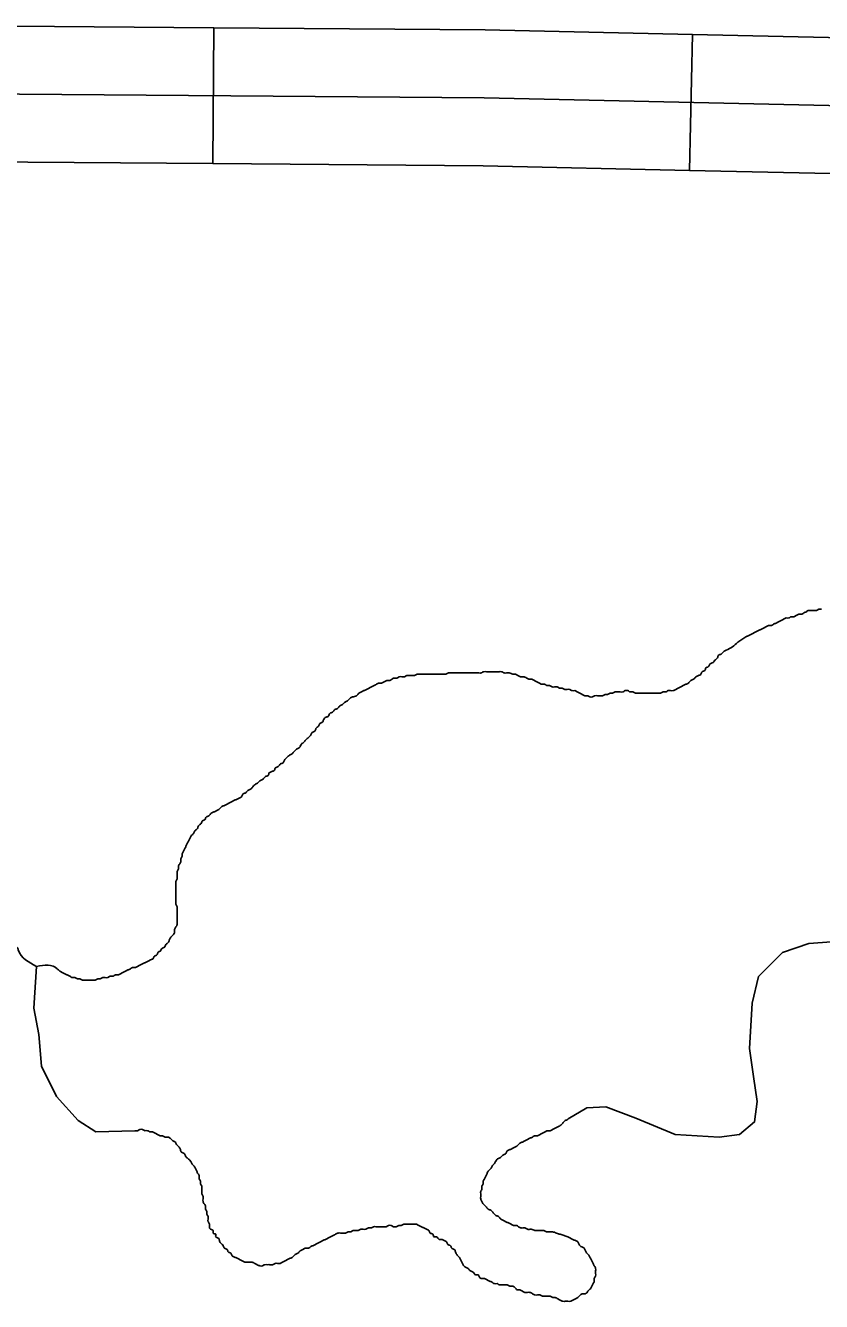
# Model space of a CAD drawing. Extents: x 813775 to 1157140, y 1757555 to 1979907.
# Drawn here: x 1039048 to 1040807, y 1869406 to 1872224 of the extents above; entities that cross this region are included whole.
import ezdxf

# ---------------------------------------------------------------- set-up
doc = ezdxf.new("R2010")
doc.units = 0
doc.layers.add('Level 32', color=7, linetype='Continuous')
doc.layers.add('Level 35', color=7, linetype='Continuous')

msp = doc.modelspace()

# ---------------------------------------------------------------- linework, layer by layer
at = {"layer": 'Level 32'}
for p, q in [((1039461.7, 1871919), (1039464.2, 1872218.9)), ((1040515.5, 1871904.1), (1040522.1, 1872204.1))]:
    msp.add_line(p, q, dxfattribs=at)
for points in [[(1038403.8, 1872214.5), (1038846.6, 1872224), (1039464.2, 1872218.9)], [(1039464.2, 1872218.9), (1040064.1, 1872214.1), (1040522.1, 1872204.1)], [(1036534.1, 1872192.6), (1036766.1, 1872182.7), (1037027.7, 1872162.9), (1037235, 1872148.1), (1037481.8, 1872069), (1037659.5, 1872059.2), (1038158, 1872059.2), (1038847.6, 1872074), (1040061.8, 1872064.1), (1041419.2, 1872034.4), (1041952.3, 1872014.7), (1042307.7, 1871975.1), (1042569.3, 1871925.7), (1042830.9, 1871925.7), (1042969.1, 1871940.6), (1043077.7, 1871999.8), (1043225.8, 1872019.6), (1043497.2, 1872019.6), (1044326.5, 1872024.5), (1045139.4, 1872009.7), (1047601, 1871970.1)], [(1040522.1, 1872204.1), (1041423.6, 1872184.4), (1041580, 1872178.6)], [(1038410.3, 1871914.5), (1038848.6, 1871923.9), (1039461.7, 1871919)], [(1039461.7, 1871919), (1040059.6, 1871914.1), (1040515.5, 1871904.1)], [(1040515.5, 1871904.1), (1041414.8, 1871884.5), (1041568.9, 1871878.8)]]:
    msp.add_lwpolyline(points, dxfattribs=at)
at = {"layer": 'Level 35'}
msp.add_line((1040639.8, 1870873.7), (1040622.5, 1870861.9), dxfattribs=at)
for points in [[(1040247.1, 1869809.6), (1040288.4, 1869833.6), (1040330.2, 1869836.4), (1040397.1, 1869811.3), (1040483.6, 1869775), (1040581.2, 1869769.4), (1040625.9, 1869775), (1040659.3, 1869802.9), (1040664.9, 1869847.6), (1040656.6, 1869903.4), (1040648.2, 1869964.8), (1040653.8, 1870065.2), (1040667.7, 1870123.8), (1040720.7, 1870176.9), (1040779.3, 1870196.4), (1040849, 1870202), (1040955, 1870185.2), (1041041.1, 1870156.6)], [(1039289.7, 1869783.4), (1039203.3, 1869780.6), (1039164.2, 1869805.7), (1039116.8, 1869858.7), (1039083.3, 1869925.7), (1039077.7, 1869995.5), (1039066.6, 1870054.1), (1039072.2, 1870146.2)]]:
    msp.add_lwpolyline(points, dxfattribs=at)
for points in [[(1040807.2, 1870935.1), (1040801.6, 1870935.1), (1040796, 1870932.3), (1040790.4, 1870932.3), (1040784.9, 1870932.3), (1040779.3, 1870932.3), (1040773.7, 1870929.5), (1040768.1, 1870926.7), (1040762.6, 1870923.9), (1040757, 1870923.9), (1040751.4, 1870921.2), (1040745.8, 1870918.4), (1040740.2, 1870918.4), (1040734.7, 1870915.6), (1040729.1, 1870915.6), (1040723.5, 1870912.8), (1040717.9, 1870910), (1040712.3, 1870907.2), (1040706.8, 1870904.4), (1040701.2, 1870901.6), (1040695.6, 1870898.8), (1040690, 1870898.8), (1040684.4, 1870896), (1040678.9, 1870893.2), (1040673.3, 1870890.5), (1040667.7, 1870887.7), (1040662.1, 1870884.9), (1040656.6, 1870882.1), (1040651, 1870879.3), (1040645.4, 1870876.5), (1040639.8, 1870873.7)], [(1040622.5, 1870861.9), (1040596.6, 1870844.4), (1040591, 1870841.6), (1040585.4, 1870836), (1040579.8, 1870833.2), (1040577.1, 1870827.7), (1040571.5, 1870822.1), (1040565.9, 1870816.5), (1040560.3, 1870813.7), (1040557.5, 1870808.1), (1040551.9, 1870805.3), (1040549.2, 1870799.8), (1040543.6, 1870797), (1040540.8, 1870791.4), (1040535.2, 1870788.6), (1040529.6, 1870785.8), (1040524.1, 1870780.2), (1040518.5, 1870777.4), (1040512.9, 1870771.9), (1040507.3, 1870769.1), (1040501.7, 1870766.3), (1040496.2, 1870763.5), (1040490.6, 1870760.7), (1040485, 1870757.9), (1040479.4, 1870755.1), (1040473.8, 1870755.1), (1040468.3, 1870755.1), (1040462.7, 1870752.3), (1040457.1, 1870752.3), (1040451.5, 1870749.5), (1040446, 1870749.5), (1040440.4, 1870749.5), (1040434.8, 1870749.5), (1040429.2, 1870749.5), (1040423.6, 1870749.5), (1040418.1, 1870749.5), (1040412.5, 1870749.5), (1040406.9, 1870749.5), (1040401.3, 1870749.5), (1040395.7, 1870749.5), (1040390.2, 1870752.3), (1040384.6, 1870752.3), (1040379, 1870755.1), (1040373.4, 1870755.1), (1040367.8, 1870752.3), (1040362.3, 1870752.3), (1040356.7, 1870752.3), (1040351.1, 1870752.3), (1040345.5, 1870749.5), (1040340, 1870749.5), (1040334.4, 1870746.7), (1040328.8, 1870746.7), (1040323.2, 1870743.9), (1040317.6, 1870743.9), (1040312.1, 1870743.9), (1040306.5, 1870743.9), (1040300.9, 1870741.2), (1040295.3, 1870741.2), (1040289.7, 1870743.9), (1040284.2, 1870743.9), (1040278.6, 1870746.7), (1040273, 1870749.5), (1040267.4, 1870752.3), (1040261.9, 1870755.1), (1040256.3, 1870755.1), (1040250.7, 1870757.9), (1040245.1, 1870757.9), (1040239.5, 1870757.9), (1040234, 1870760.7), (1040228.4, 1870760.7), (1040222.8, 1870763.5), (1040217.2, 1870763.5), (1040211.6, 1870763.5), (1040206.1, 1870766.3), (1040200.5, 1870766.3), (1040194.9, 1870769.1), (1040189.3, 1870769.1), (1040183.7, 1870771.9), (1040178.2, 1870774.6), (1040172.6, 1870777.4), (1040167, 1870780.2), (1040161.4, 1870780.2), (1040155.9, 1870783), (1040147.5, 1870785.8), (1040141.9, 1870785.8), (1040136.3, 1870788.6), (1040130.7, 1870791.4)], [(1040130.7, 1870791.4), (1040125.2, 1870791.4), (1040116.8, 1870794.2), (1040111.2, 1870794.2), (1040105.6, 1870794.2), (1040100.1, 1870797), (1040094.5, 1870797), (1040088.9, 1870797), (1040083.3, 1870797), (1040077.7, 1870797), (1040072.2, 1870797), (1040066.6, 1870797), (1040061, 1870797), (1040055.4, 1870794.2), (1040049.9, 1870794.2), (1040044.3, 1870794.2), (1040038.7, 1870794.2), (1040033.1, 1870794.2), (1040027.5, 1870794.2), (1040022, 1870794.2), (1040016.4, 1870794.2), (1040010.8, 1870794.2), (1040005.2, 1870794.2), (1039999.6, 1870794.2), (1039994.1, 1870794.2), (1039988.5, 1870794.2), (1039982.9, 1870794.2), (1039977.3, 1870791.4), (1039971.8, 1870791.4), (1039966.2, 1870791.4), (1039960.6, 1870791.4), (1039952.2, 1870791.4), (1039946.6, 1870791.4), (1039941.1, 1870791.4), (1039935.5, 1870791.4), (1039929.9, 1870791.4), (1039924.3, 1870791.4), (1039918.8, 1870791.4), (1039913.2, 1870791.4), (1039907.6, 1870788.6), (1039902, 1870788.6), (1039896.4, 1870788.6), (1039890.9, 1870788.6), (1039885.3, 1870785.8), (1039879.7, 1870785.8), (1039874.1, 1870785.8), (1039868.5, 1870783), (1039863, 1870783), (1039857.4, 1870780.2), (1039851.8, 1870777.4), (1039846.2, 1870777.4), (1039840.6, 1870774.6), (1039835.1, 1870771.9), (1039829.5, 1870771.9), (1039823.9, 1870769.1), (1039818.3, 1870766.3), (1039812.8, 1870763.5), (1039807.2, 1870760.7), (1039801.6, 1870757.9), (1039796, 1870755.1), (1039790.4, 1870752.3), (1039784.9, 1870749.5), (1039779.3, 1870743.9), (1039770.9, 1870741.2), (1039765.3, 1870738.4), (1039759.8, 1870732.8), (1039754.2, 1870730), (1039748.6, 1870724.4), (1039743, 1870721.6), (1039737.4, 1870716), (1039731.9, 1870713.2), (1039726.3, 1870707.7), (1039720.7, 1870704.9), (1039717.9, 1870699.3), (1039712.3, 1870696.5), (1039706.8, 1870690.9), (1039704, 1870685.3), (1039698.4, 1870682.5), (1039695.6, 1870677), (1039690, 1870671.4), (1039687.2, 1870665.8), (1039681.7, 1870663), (1039678.9, 1870657.4), (1039673.3, 1870651.8), (1039667.7, 1870646.3), (1039662.1, 1870640.7), (1039656.5, 1870635.1), (1039653.8, 1870629.5), (1039648.2, 1870626.7), (1039642.6, 1870621.2), (1039637, 1870615.6)], [(1039637, 1870615.6), (1039631.4, 1870612.8), (1039625.9, 1870607.2), (1039620.3, 1870601.6), (1039617.5, 1870596), (1039611.9, 1870593.2), (1039606.3, 1870587.7), (1039600.8, 1870584.9), (1039598, 1870579.3), (1039592.4, 1870576.5), (1039586.8, 1870573.7), (1039584, 1870568.1), (1039578.4, 1870565.3), (1039572.9, 1870559.8), (1039567.3, 1870557), (1039561.7, 1870551.4), (1039556.1, 1870548.6), (1039550.5, 1870543), (1039545, 1870537.4), (1039539.4, 1870534.6), (1039533.8, 1870529.1), (1039528.2, 1870526.3), (1039525.4, 1870520.7), (1039519.9, 1870517.9), (1039514.3, 1870515.1), (1039508.7, 1870512.3), (1039503.1, 1870509.5), (1039497.6, 1870506.7), (1039492, 1870503.9), (1039486.4, 1870501.1), (1039480.8, 1870498.4), (1039475.2, 1870492.8), (1039469.7, 1870490), (1039464.1, 1870487.2), (1039458.5, 1870484.4), (1039452.9, 1870478.8), (1039447.3, 1870476), (1039444.6, 1870470.4), (1039439, 1870467.7), (1039436.2, 1870462.1), (1039430.6, 1870456.5), (1039427.8, 1870450.9), (1039422.2, 1870445.3), (1039419.4, 1870439.8), (1039413.9, 1870434.2), (1039411.1, 1870428.6), (1039408.3, 1870423), (1039405.5, 1870417.4), (1039402.7, 1870411.8), (1039399.9, 1870406.3), (1039397.1, 1870400.7), (1039394.3, 1870395.1), (1039394.3, 1870389.5), (1039391.6, 1870383.9), (1039391.6, 1870378.4), (1039388.8, 1870372.8), (1039386, 1870367.2), (1039386, 1870361.6), (1039383.2, 1870356), (1039383.2, 1870350.4), (1039383.2, 1870344.9), (1039383.2, 1870339.3), (1039380.4, 1870333.7), (1039380.4, 1870328.1), (1039380.4, 1870322.5), (1039380.4, 1870317), (1039380.4, 1870311.4), (1039380.4, 1870305.8), (1039380.4, 1870300.2), (1039380.4, 1870294.6), (1039380.4, 1870289.1), (1039380.4, 1870283.5), (1039383.2, 1870277.9), (1039383.2, 1870272.3), (1039383.2, 1870266.7), (1039383.2, 1870261.1), (1039383.2, 1870255.6), (1039383.2, 1870250), (1039383.2, 1870244.4), (1039383.2, 1870238.8), (1039380.4, 1870233.2), (1039377.6, 1870227.7), (1039377.6, 1870222.1), (1039374.8, 1870216.5), (1039369.2, 1870210.9), (1039366.4, 1870205.3), (1039363.7, 1870199.7), (1039358.1, 1870194.2), (1039355.3, 1870188.6), (1039349.7, 1870185.8), (1039346.9, 1870180.2)], [(1039072.2, 1870146.2), (1039032, 1870182.4), (1039029.2, 1870188), (1039023.6, 1870190.8), (1039018, 1870196.4), (1039012.5, 1870199.2), (1039009.7, 1870204.8), (1039004.1, 1870207.6), (1038998.5, 1870210.4), (1038995.7, 1870215.9), (1038992.9, 1870221.5), (1038990.1, 1870227.1), (1038984.6, 1870229.9), (1038981.8, 1870235.5), (1038979, 1870241.1), (1038973.4, 1870243.8), (1038970.6, 1870249.4), (1038967.8, 1870255), (1038965, 1870260.6), (1038959.5, 1870266.2), (1038953.9, 1870271.8), (1038951.1, 1870277.3), (1038945.5, 1870280.1), (1038939.9, 1870285.7), (1038934.4, 1870288.5), (1038931.6, 1870294.1), (1038926, 1870296.9), (1038920.4, 1870302.5), (1038914.8, 1870305.2), (1038909.3, 1870305.2), (1038903.7, 1870308), (1038898.1, 1870310.8), (1038892.5, 1870310.8), (1038886.9, 1870313.6), (1038881.4, 1870313.6), (1038875.8, 1870313.6), (1038870.2, 1870313.6), (1038864.6, 1870313.6), (1038859, 1870313.6), (1038853.5, 1870313.6), (1038847.9, 1870313.6), (1038842.3, 1870310.8), (1038836.7, 1870308), (1038831.1, 1870308), (1038825.6, 1870302.5), (1038820, 1870299.7), (1038814.4, 1870296.9), (1038808.8, 1870294.1), (1038803.3, 1870291.3), (1038797.7, 1870285.7), (1038792.1, 1870282.9), (1038789.3, 1870277.3), (1038783.7, 1870274.5), (1038780.9, 1870269), (1038775.4, 1870266.2), (1038772.6, 1870260.6), (1038767, 1870255), (1038761.4, 1870249.4), (1038758.6, 1870243.8), (1038755.8, 1870238.3), (1038750.3, 1870235.5), (1038750.3, 1870229.9), (1038747.5, 1870224.3), (1038744.7, 1870218.7), (1038744.7, 1870213.1), (1038744.7, 1870207.6), (1038741.9, 1870202), (1038741.9, 1870196.4), (1038739.1, 1870190.8), (1038736.3, 1870185.2), (1038736.3, 1870179.7), (1038733.5, 1870174.1), (1038733.5, 1870168.5), (1038730.7, 1870162.9), (1038730.7, 1870157.3), (1038730.7, 1870151.8), (1038727.9, 1870146.2), (1038727.9, 1870140.6), (1038725.2, 1870135), (1038722.4, 1870129.4), (1038722.4, 1870123.8), (1038719.6, 1870118.3), (1038716.8, 1870112.7), (1038714, 1870107.1), (1038711.2, 1870101.5), (1038708.4, 1870095.9), (1038705.6, 1870090.4), (1038700, 1870084.8), (1038694.5, 1870082), (1038691.7, 1870076.4), (1038686.1, 1870073.6)], [(1039346.9, 1870180.2), (1039341.3, 1870177.4), (1039338.6, 1870171.8), (1039333, 1870169), (1039330.2, 1870163.5), (1039324.6, 1870160.7), (1039319, 1870157.9), (1039313.4, 1870155.1), (1039307.9, 1870152.3), (1039302.3, 1870149.5), (1039296.7, 1870146.7), (1039291.1, 1870143.9), (1039285.6, 1870143.9), (1039280, 1870141.1), (1039274.4, 1870138.3), (1039268.8, 1870135.6), (1039263.2, 1870132.8), (1039257.7, 1870130), (1039252.1, 1870127.2), (1039246.5, 1870127.2), (1039240.9, 1870124.4), (1039235.3, 1870124.4), (1039229.8, 1870121.6), (1039224.2, 1870121.6), (1039218.6, 1870121.6), (1039213, 1870118.8), (1039207.5, 1870118.8), (1039201.9, 1870116), (1039196.3, 1870116), (1039190.7, 1870116), (1039185.1, 1870116), (1039179.6, 1870116), (1039174, 1870116), (1039168.4, 1870118.8), (1039162.8, 1870118.8), (1039157.2, 1870121.6), (1039151.7, 1870121.6), (1039146.1, 1870124.4), (1039140.5, 1870127.2), (1039134.9, 1870130), (1039129.3, 1870132.8), (1039123.8, 1870135.6), (1039118.2, 1870141.1), (1039072.2, 1870146.2)], [(1039289.7, 1869783.4), (1039295.3, 1869783.4), (1039300.9, 1869786.2), (1039306.5, 1869786.2), (1039312.1, 1869783.4), (1039317.6, 1869783.4), (1039323.2, 1869780.6), (1039328.8, 1869780.6), (1039334.4, 1869777.8), (1039339.9, 1869775), (1039345.5, 1869772.2), (1039351.1, 1869772.2), (1039356.7, 1869769.4), (1039362.3, 1869769.4), (1039367.8, 1869766.6), (1039373.4, 1869761), (1039379, 1869758.3), (1039381.8, 1869752.7), (1039387.4, 1869747.1), (1039390.2, 1869741.5), (1039392.9, 1869735.9), (1039398.5, 1869733.1), (1039401.3, 1869727.6), (1039406.9, 1869722), (1039412.5, 1869716.4), (1039415.3, 1869710.8), (1039420.8, 1869705.2), (1039423.6, 1869699.6), (1039426.4, 1869694.1), (1039429.2, 1869688.5), (1039432, 1869682.9), (1039432, 1869677.3), (1039434.8, 1869671.7), (1039434.8, 1869666.2), (1039437.6, 1869660.6), (1039437.6, 1869655), (1039437.6, 1869649.4), (1039437.6, 1869643.8), (1039440.4, 1869638.2), (1039440.4, 1869632.7), (1039440.4, 1869627.1), (1039443.2, 1869621.5), (1039445.9, 1869615.9), (1039445.9, 1869610.3), (1039448.7, 1869604.8), (1039448.7, 1869599.2), (1039451.5, 1869593.6), (1039451.5, 1869588), (1039451.5, 1869582.4), (1039454.3, 1869576.9), (1039454.3, 1869571.3), (1039457.1, 1869565.7), (1039462.7, 1869562.9), (1039462.7, 1869557.3), (1039468.3, 1869554.5), (1039468.3, 1869548.9), (1039473.8, 1869546.2), (1039476.6, 1869540.6), (1039479.4, 1869535), (1039485, 1869529.4), (1039487.8, 1869523.8), (1039493.4, 1869521), (1039496.2, 1869515.5), (1039501.7, 1869512.7), (1039504.5, 1869507.1), (1039510.1, 1869504.3), (1039515.7, 1869501.5), (1039521.3, 1869498.7), (1039526.8, 1869495.9), (1039532.4, 1869493.1), (1039538, 1869493.1), (1039543.6, 1869493.1), (1039549.2, 1869493.1), (1039554.7, 1869490.3), (1039560.3, 1869487.5), (1039565.9, 1869484.8), (1039571.5, 1869484.8), (1039577, 1869487.5), (1039582.6, 1869487.5), (1039588.2, 1869487.5), (1039593.8, 1869487.5), (1039599.4, 1869490.3), (1039604.9, 1869490.3), (1039610.5, 1869490.3), (1039616.1, 1869493.1)], [(1040056.8, 1869627.1), (1040054, 1869632.7), (1040054, 1869638.2), (1040054, 1869643.8), (1040054, 1869649.4), (1040056.8, 1869655), (1040056.8, 1869660.6), (1040059.6, 1869666.2), (1040059.6, 1869671.7), (1040062.4, 1869677.3), (1040065.2, 1869682.9), (1040068, 1869688.5), (1040070.8, 1869694.1), (1040076.4, 1869699.6), (1040079.1, 1869705.2), (1040084.7, 1869710.8), (1040087.5, 1869716.4), (1040093.1, 1869722), (1040098.7, 1869724.8), (1040104.2, 1869730.3), (1040109.8, 1869733.1), (1040112.6, 1869738.7), (1040118.2, 1869741.5), (1040123.8, 1869744.3), (1040129.4, 1869747.1), (1040134.9, 1869749.9), (1040140.5, 1869755.5), (1040146.1, 1869758.3), (1040151.7, 1869761), (1040157.2, 1869763.8), (1040162.8, 1869766.6), (1040168.4, 1869769.4), (1040174, 1869772.2), (1040179.6, 1869772.2), (1040185.1, 1869775), (1040190.7, 1869777.8), (1040196.3, 1869780.6), (1040201.9, 1869783.4), (1040207.5, 1869783.4), (1040213, 1869786.2), (1040218.6, 1869789), (1040224.2, 1869791.7), (1040229.8, 1869794.5), (1040235.4, 1869800.1), (1040240.9, 1869805.7), (1040246.5, 1869808.5), (1040247.1, 1869809.6)], [(1040090.3, 1869445.7), (1040095.9, 1869442.9), (1040101.5, 1869442.9), (1040107, 1869442.9), (1040112.6, 1869442.9), (1040118.2, 1869440.1), (1040123.8, 1869440.1), (1040129.4, 1869437.3), (1040134.9, 1869431.7), (1040140.5, 1869431.7), (1040146.1, 1869428.9), (1040151.7, 1869426.2), (1040157.2, 1869426.2), (1040162.8, 1869426.2), (1040168.4, 1869423.4), (1040174, 1869420.6), (1040179.6, 1869420.6), (1040185.1, 1869420.6), (1040190.7, 1869417.8), (1040196.3, 1869417.8), (1040201.9, 1869417.8), (1040207.5, 1869417.8), (1040213, 1869415), (1040218.6, 1869415), (1040224.2, 1869412.2), (1040229.8, 1869409.4), (1040235.4, 1869406.6), (1040240.9, 1869406.6), (1040246.5, 1869406.6), (1040252.1, 1869406.6), (1040257.7, 1869409.4), (1040263.2, 1869412.2), (1040268.8, 1869415), (1040274.4, 1869420.6), (1040280, 1869423.4), (1040285.6, 1869423.4), (1040291.1, 1869428.9), (1040296.7, 1869434.5), (1040299.5, 1869440.1), (1040302.3, 1869445.7), (1040305.1, 1869451.3), (1040305.1, 1869456.8), (1040307.9, 1869462.4), (1040307.9, 1869468), (1040307.9, 1869473.6), (1040307.9, 1869479.2), (1040305.1, 1869484.8), (1040302.3, 1869490.3), (1040299.5, 1869495.9), (1040296.7, 1869501.5), (1040293.9, 1869507.1), (1040288.4, 1869512.7), (1040285.6, 1869518.2), (1040282.8, 1869523.8), (1040277.2, 1869526.6), (1040271.6, 1869532.2), (1040268.8, 1869537.8), (1040263.2, 1869540.6), (1040257.7, 1869543.4), (1040252.1, 1869546.2), (1040246.5, 1869548.9), (1040238.1, 1869551.7), (1040229.8, 1869554.5), (1040221.4, 1869557.3), (1040213, 1869560.1), (1040207.5, 1869560.1), (1040199.1, 1869560.1), (1040193.5, 1869562.9), (1040185.1, 1869562.9), (1040179.6, 1869562.9), (1040174, 1869562.9), (1040165.6, 1869565.7), (1040157.2, 1869565.7), (1040151.7, 1869568.5), (1040143.3, 1869568.5), (1040137.7, 1869571.3), (1040132.1, 1869574.1), (1040126.6, 1869574.1), (1040121, 1869576.9), (1040115.4, 1869579.6), (1040109.8, 1869582.4), (1040104.2, 1869585.2), (1040098.7, 1869588), (1040093.1, 1869593.6), (1040087.5, 1869596.4), (1040081.9, 1869602), (1040076.4, 1869607.6), (1040070.8, 1869610.3), (1040065.2, 1869615.9), (1040059.6, 1869621.5), (1040056.8, 1869627.1)], [(1039616.1, 1869493.1), (1039621.7, 1869495.9), (1039627.3, 1869498.7), (1039632.8, 1869501.5), (1039638.4, 1869504.3), (1039644, 1869509.9), (1039649.6, 1869512.7), (1039655.2, 1869518.2), (1039660.7, 1869521), (1039666.3, 1869523.8), (1039671.9, 1869523.8), (1039677.5, 1869526.6), (1039683, 1869529.4), (1039688.6, 1869532.2), (1039694.2, 1869535), (1039699.8, 1869537.8), (1039705.4, 1869540.6), (1039710.9, 1869543.4), (1039716.5, 1869546.2), (1039722.1, 1869548.9), (1039727.7, 1869551.7), (1039733.3, 1869554.5), (1039738.8, 1869557.3), (1039744.4, 1869557.3), (1039750, 1869557.3), (1039755.6, 1869557.3), (1039761.2, 1869560.1), (1039766.7, 1869560.1), (1039772.3, 1869562.9), (1039777.9, 1869562.9), (1039783.5, 1869562.9), (1039789, 1869565.7), (1039794.6, 1869565.7), (1039800.2, 1869565.7), (1039805.8, 1869568.5), (1039811.4, 1869568.5), (1039816.9, 1869571.3), (1039822.5, 1869571.3), (1039828.1, 1869571.3), (1039833.7, 1869571.3), (1039839.3, 1869571.3), (1039844.8, 1869571.3), (1039850.4, 1869574.1), (1039856, 1869574.1), (1039861.6, 1869571.3), (1039867.1, 1869571.3), (1039872.7, 1869574.1), (1039878.3, 1869574.1), (1039883.9, 1869576.9), (1039889.5, 1869576.9), (1039895, 1869576.9), (1039900.6, 1869576.9), (1039906.2, 1869576.9), (1039911.8, 1869576.9), (1039917.4, 1869574.1), (1039922.9, 1869571.3), (1039928.5, 1869568.5), (1039934.1, 1869565.7), (1039939.7, 1869562.9), (1039942.5, 1869557.3), (1039948, 1869554.5), (1039950.8, 1869548.9), (1039956.4, 1869548.9), (1039962, 1869543.4), (1039967.6, 1869543.4), (1039973.1, 1869540.6), (1039978.7, 1869537.8), (1039981.5, 1869532.2), (1039987.1, 1869529.4), (1039989.9, 1869523.8), (1039995.5, 1869521), (1039998.3, 1869515.5), (1040001, 1869509.9), (1040006.6, 1869504.3), (1040009.4, 1869498.7), (1040012.2, 1869493.1), (1040015, 1869487.5), (1040020.6, 1869482), (1040026.1, 1869479.2), (1040031.7, 1869473.6), (1040037.3, 1869470.8), (1040042.9, 1869465.2), (1040048.5, 1869465.2), (1040051.3, 1869459.6), (1040056.8, 1869456.8), (1040062.4, 1869456.8), (1040068, 1869454.1), (1040073.6, 1869451.3), (1040079.1, 1869448.5), (1040084.7, 1869445.7), (1040090.3, 1869445.7)]]:
    msp.add_spline(points, degree=3, dxfattribs=at)

doc.saveas('drawing.dxf')
